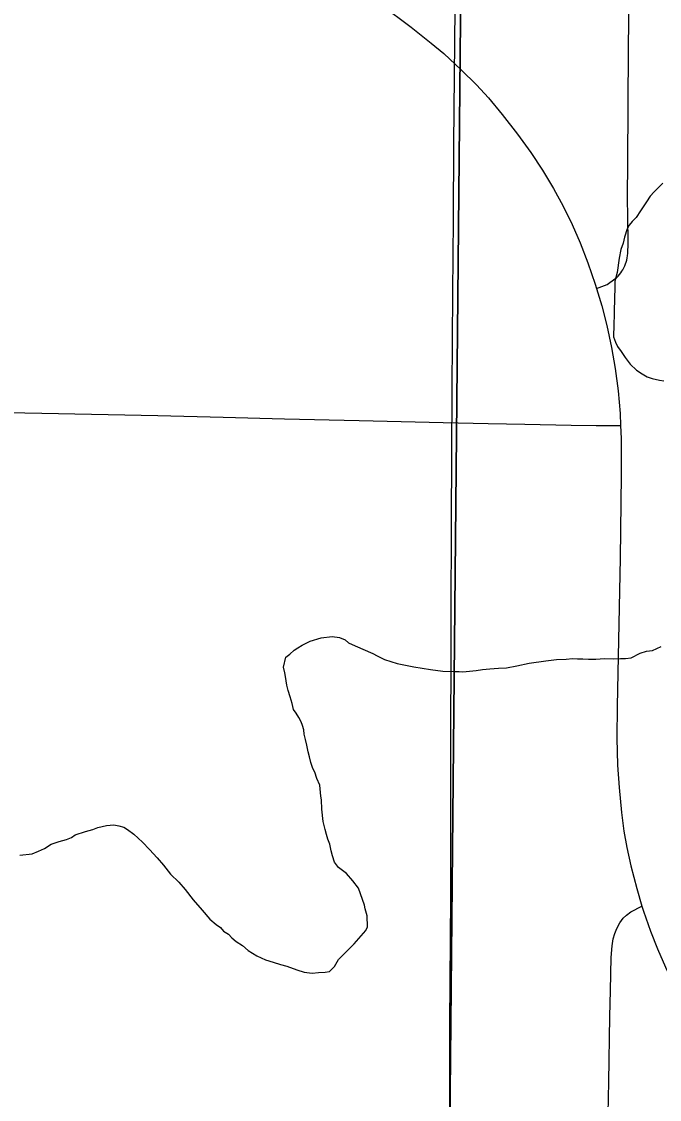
# Model space of a CAD drawing. Extents: x 2.4 to 73.1, y 4.5 to 25.6.
# Drawn here: x 47.5313 to 47.6987, y 24.1413 to 24.4242 of the extents above; entities that cross this region are included whole.
import ezdxf

# ---------------------------------------------------------------- set-up
doc = ezdxf.new("R2010")
doc.units = 0
for name, color, linetype in [('GM_X_County_Road', 7, 'Continuous'), ('GM_X_Minor_River', 7, 'Continuous'), ('GM_X_Section', 7, 'Continuous'), ('GM_X_State_Route', 7, 'Continuous'), ('GM_X_Township_Road', 7, 'Continuous')]:
    doc.layers.add(name, color=color, linetype=linetype)

msp = doc.modelspace()

# ---------------------------------------------------------------- linework, layer by layer
at = {"layer": 'GM_X_County_Road'}
for points in [[(47.64369, 24.13508), (47.64373, 24.1612), (47.64394, 24.19446), (47.64401, 24.21653), (47.64401, 24.2383), (47.64403, 24.25694), (47.64402, 24.26782), (47.64416, 24.29299), (47.64432, 24.32781), (47.64451, 24.35298), (47.64468, 24.37225), (47.6448, 24.39209), (47.64502, 24.41883), (47.64535, 24.45395), (47.64552, 24.47011), (47.64585, 24.50244), (47.64598, 24.52171), (47.64624, 24.53943), (47.64667, 24.57796)], [(47.6822, 24.35413), (47.68503, 24.35521), (47.68703, 24.35667), (47.68741, 24.35696), (47.68786, 24.35738), (47.68825, 24.35779), (47.68857, 24.35824), (47.68886, 24.35869), (47.68907, 24.35908), (47.68936, 24.3596), (47.6896, 24.36011), (47.68981, 24.36063), (47.68995, 24.36106), (47.69012, 24.36161), (47.69024, 24.36219), (47.69032, 24.36272), (47.6904, 24.3634), (47.69046, 24.36414), (47.6905, 24.36525), (47.69053, 24.36664), (47.6904, 24.37258), (47.69034, 24.37816), (47.69039, 24.38717), (47.69059, 24.41701), (47.69088, 24.43939)], [(47.22337, 24.32729), (47.24916, 24.32685), (47.28149, 24.32632), (47.29734, 24.32603), (47.32065, 24.32559), (47.34644, 24.32515), (47.37379, 24.32458), (47.39804, 24.32416), (47.41855, 24.32379), (47.44124, 24.32347), (47.4605, 24.32309), (47.49624, 24.32226), (47.53664, 24.32143), (47.5671, 24.32081), (47.58419, 24.32038), (47.60035, 24.31996), (47.61992, 24.31947), (47.64199, 24.31899), (47.6538, 24.31872), (47.66343, 24.31854), (47.67556, 24.3183), (47.6821, 24.31823), (47.68851, 24.31817)]]:
    msp.add_lwpolyline(points, dxfattribs=at)
at = {"layer": 'GM_X_Minor_River'}
for points in [[(47.69963, 24.38176), (47.69846, 24.38065), (47.6973, 24.37954), (47.69632, 24.37842), (47.69533, 24.37693), (47.69375, 24.3745), (47.69257, 24.37282), (47.69159, 24.37171), (47.69081, 24.37078), (47.69021, 24.36984), (47.68959, 24.36758), (47.68917, 24.36607), (47.68856, 24.36438), (47.68812, 24.36211), (47.68765, 24.35832), (47.68702, 24.35606), (47.68698, 24.35454), (47.68682, 24.34828), (47.68671, 24.34372), (47.68668, 24.3424), (47.68665, 24.34145), (47.68719, 24.3401), (47.68773, 24.33895), (47.68865, 24.3376), (47.68975, 24.33605)], [(47.68975, 24.33605), (47.69103, 24.33431), (47.6927, 24.33275), (47.6942, 24.33176), (47.69551, 24.33097), (47.69683, 24.33055), (47.69872, 24.33013), (47.69985, 24.32991)], [(47.60926, 24.17462), (47.61097, 24.17477), (47.61212, 24.17493), (47.61348, 24.17622), (47.61448, 24.1781), (47.61662, 24.18013), (47.61857, 24.18217), (47.6217, 24.1857), (47.6221, 24.18664), (47.62198, 24.18949), (47.62146, 24.1914), (47.62129, 24.19235), (47.6197, 24.19676), (47.61823, 24.1987), (47.61657, 24.20064), (47.61452, 24.20221), (47.61341, 24.20357), (47.61288, 24.20529), (47.61254, 24.20662), (47.6122, 24.20834), (47.61167, 24.20968), (47.61131, 24.21083), (47.61097, 24.21217), (47.61045, 24.21427), (47.61015, 24.21751), (47.61003, 24.21998), (47.60986, 24.22093), (47.60955, 24.22379), (47.60884, 24.22552), (47.60831, 24.22724), (47.60776, 24.2282), (47.60723, 24.22973), (47.60689, 24.23126), (47.60655, 24.2326), (47.60621, 24.23432), (47.60587, 24.23584), (47.60552, 24.23718), (47.60536, 24.23832), (47.60501, 24.23947), (47.60465, 24.24043), (47.60411, 24.24158), (47.60338, 24.24274), (47.60265, 24.24371), (47.60231, 24.24524), (47.60178, 24.24696), (47.60125, 24.24868), (47.60091, 24.25002), (47.60074, 24.25116), (47.60058, 24.25231), (47.60042, 24.25326), (47.60008, 24.25479), (47.60071, 24.25743), (47.60168, 24.25816), (47.60285, 24.25927), (47.60381, 24.25982), (47.60497, 24.26055), (47.60709, 24.26163), (47.60996, 24.26251), (47.61282, 24.26282), (47.61471, 24.26258), (47.61621, 24.26197), (47.61714, 24.26119), (47.61883, 24.26038), (47.62353, 24.25837), (47.62465, 24.25777), (47.62653, 24.25677), (47.62992, 24.25573), (47.63427, 24.25486), (47.63862, 24.25418), (47.64184, 24.25372), (47.64487, 24.25364), (47.6462, 24.25361), (47.64715, 24.25359), (47.64886, 24.25373), (47.65058, 24.25388), (47.6523, 24.25421), (47.6542, 24.25436), (47.65648, 24.25449), (47.65857, 24.25462), (47.66125, 24.25513), (47.66449, 24.2558), (47.66888, 24.25645), (47.67173, 24.25676), (47.67421, 24.25688), (47.67592, 24.25703), (47.67725, 24.257), (47.67858, 24.25696), (47.68009, 24.25692), (47.68199, 24.25688), (47.68428, 24.25701), (47.68674, 24.25694), (47.68846, 24.25709), (47.68978, 24.25706), (47.69131, 24.25721), (47.69362, 24.25848), (47.69534, 24.259), (47.69687, 24.25915), (47.69917, 24.26023)], [(47.53083, 24.20548), (47.53407, 24.20578), (47.5358, 24.20649), (47.53734, 24.20721), (47.53907, 24.20831), (47.54118, 24.20901), (47.54309, 24.20953), (47.54444, 24.21007), (47.54541, 24.21081), (47.54809, 24.21169), (47.55, 24.21221), (47.55134, 24.21274), (47.55363, 24.21325), (47.55554, 24.21339), (47.55686, 24.21317), (47.55818, 24.21276), (47.55912, 24.21216), (47.56079, 24.21098), (47.56302, 24.20884), (47.56487, 24.20689), (47.56691, 24.20475), (47.56857, 24.20281), (47.57041, 24.20048), (47.57263, 24.19834), (47.57429, 24.1964), (47.57631, 24.19369), (47.57871, 24.19097), (47.58074, 24.18864), (47.58242, 24.18727), (47.58354, 24.18648), (47.58427, 24.18551), (47.58558, 24.18472), (47.58651, 24.18375), (47.58762, 24.18277), (47.58931, 24.18178), (47.59079, 24.18041), (47.59304, 24.17902), (47.59529, 24.17802), (47.59737, 24.17739), (47.59925, 24.17678), (47.60095, 24.17635), (47.60358, 24.17534), (47.60547, 24.17472), (47.60755, 24.17448), (47.60926, 24.17462)]]:
    msp.add_lwpolyline(points, dxfattribs=at)
at = {"layer": 'GM_X_Section'}
for points in [[(47.1449, 24.58815), (47.64801, 24.57884), (47.64315, 24.07978), (47.14111, 24.09457)], [(47.64801, 24.57884), (48.14731, 24.56865), (48.13902, 24.07839), (47.64315, 24.07978)]]:
    msp.add_lwpolyline(points, close=True, dxfattribs=at)
at = {"layer": 'GM_X_State_Route'}
for points in [[(47.62559, 24.42864), (47.63353, 24.42271), (47.63877, 24.41854), (47.64211, 24.41578), (47.6467, 24.41156), (47.65069, 24.4076), (47.65385, 24.40415), (47.65746, 24.39985), (47.66147, 24.39468), (47.66493, 24.38987), (47.66803, 24.38519), (47.67092, 24.38038), (47.67347, 24.37573), (47.67582, 24.37097), (47.67795, 24.36611), (47.67996, 24.36087), (47.68186, 24.35525), (47.6822, 24.35413), (47.68356, 24.34958), (47.68489, 24.34445), (47.68615, 24.33866), (47.68712, 24.33312), (47.68788, 24.32725), (47.68838, 24.32134), (47.68851, 24.31817), (47.68864, 24.3148), (47.68867, 24.30515), (47.68837, 24.28339), (47.6879, 24.2576), (47.6876, 24.24455), (47.68756, 24.23617), (47.68775, 24.22904), (47.68811, 24.22316), (47.68875, 24.21668), (47.68939, 24.21177), (47.69014, 24.2075), (47.69121, 24.20267), (47.69277, 24.19667), (47.6941, 24.19204)], [(47.6941, 24.19204), (47.69455, 24.19073), (47.69636, 24.18546), (47.69818, 24.18085), (47.70031, 24.17604), (47.7029, 24.17075), (47.70552, 24.16582), (47.70786, 24.16182), (47.71055, 24.15765), (47.7134, 24.1536), (47.71679, 24.14918), (47.72074, 24.14439), (47.72484, 24.13974), (47.72934, 24.13505), (47.73337, 24.13119), (47.74165, 24.12369), (47.74824, 24.11798), (47.75825, 24.10914), (47.78846, 24.08276), (47.80409, 24.06899), (47.82588, 24.04952), (47.83546, 24.04064), (47.85175, 24.02534)]]:
    msp.add_lwpolyline(points, dxfattribs=at)
at = {"layer": 'GM_X_Township_Road'}
msp.add_lwpolyline([(47.68524, 24.1376), (47.6854, 24.146), (47.68574, 24.16309), (47.68588, 24.16993), (47.68604, 24.17862), (47.68628, 24.18168), (47.68661, 24.18347), (47.68703, 24.1849), (47.68753, 24.1862), (47.68834, 24.1877), (47.68921, 24.18887), (47.69007, 24.18973), (47.69122, 24.19055), (47.6941, 24.19204)], dxfattribs=at)

doc.saveas('drawing.dxf')
